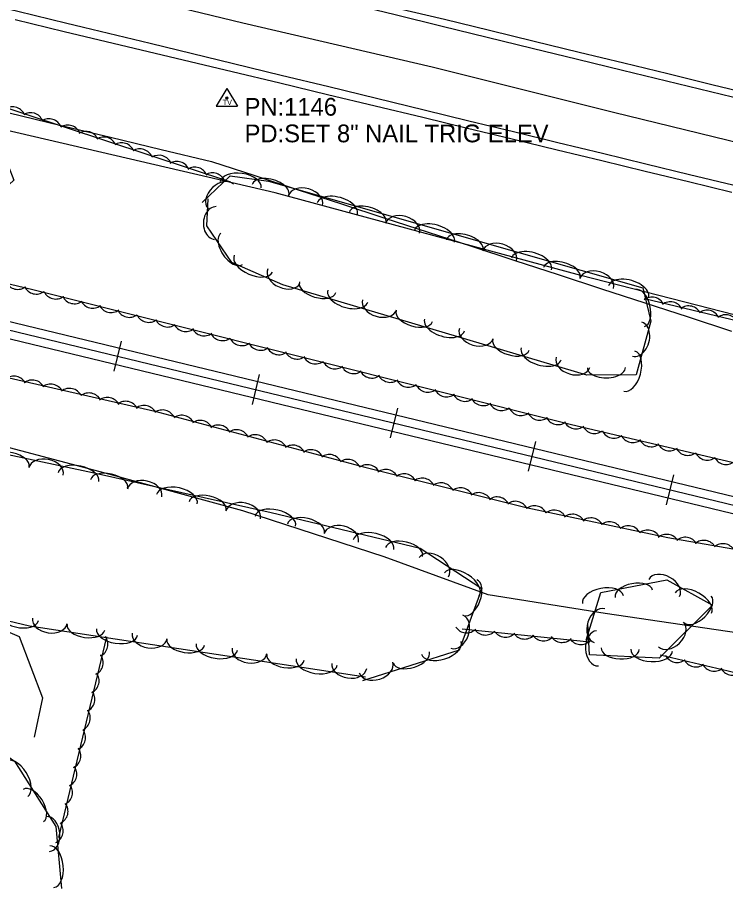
# Model space of a CAD drawing. Extents: x 1441650 to 1491889, y 345904 to 358319.
# Drawn here: x 1452799.1 to 1452998.5, y 352600.3 to 352845.6 of the extents above; entities that cross this region are included whole.
import ezdxf

# ---------------------------------------------------------------- set-up
doc = ezdxf.new("R2010")
doc.units = 0
for name, color, linetype in [('S_EDGE_PAVEMENT', 7, 'Continuous'), ('S_PAVEMENT_CROWN', 7, 'Continuous'), ('S_RAILROAD', 7, 'Continuous'), ('S_SECONDARY_CTL', 7, 'Continuous'), ('S_SECONDARY_CTL_ANNOT', 7, 'Continuous'), ('S_SHOULDER', 7, 'Continuous'), ('S_STREAM', 7, 'Continuous'), ('S_TREE', 7, 'Continuous')]:
    doc.layers.add(name, color=color, linetype=linetype)

msp = doc.modelspace()

# ---------------------------------------------------------------- linework, layer by layer
at = {"layer": 'S_EDGE_PAVEMENT'}
for points in [[(1452790.84, 352874.22), (1452804.67, 352870.86), (1452818.5, 352867.5), (1452842.12, 352861.74), (1452865.75, 352855.99), (1452878.97, 352852.78), (1452892.19, 352849.58), (1452905.41, 352846.38), (1452918.63, 352843.17), (1452931.34, 352840.06), (1452944.05, 352836.95), (1452956.76, 352833.84), (1452969.47, 352830.73), (1452981.86, 352827.72), (1452994.24, 352824.71), (1453006.63, 352821.7)], [(1452785.3, 352850.74), (1452799.13, 352847.37), (1452812.96, 352844), (1452836.45, 352838.31), (1452859.94, 352832.61), (1452873.36, 352829.35), (1452886.78, 352826.1), (1452900.2, 352822.84), (1452913.62, 352819.59), (1452926.17, 352816.52), (1452938.72, 352813.46), (1452951.27, 352810.39), (1452963.82, 352807.33), (1452976.07, 352804.36), (1452988.31, 352801.39), (1453000.56, 352798.42)]]:
    msp.add_lwpolyline(points, dxfattribs=at)
at = {"layer": 'S_PAVEMENT_CROWN'}
msp.add_lwpolyline([(1452787.86, 352862.29), (1452801.9, 352858.88), (1452815.94, 352855.46), (1452839.26, 352849.75), (1452862.57, 352844.04), (1452875.9, 352840.94), (1452889.23, 352837.84), (1452902.56, 352834.75), (1452915.89, 352831.65), (1452928.66, 352828.46), (1452941.42, 352825.27), (1452954.19, 352822.08), (1452966.96, 352818.89), (1452991.16, 352812.99), (1453015.35, 352807.08)], dxfattribs=at)
at = {"layer": 'S_RAILROAD'}
for p, q in [((1452828.29, 352754.39), (1452826.25, 352745.95)), ((1452827.83, 352752.48), (1452827.82, 352752.44)), ((1452826.72, 352747.9), (1452826.75, 352748)), ((1452867.17, 352744.99), (1452865.14, 352736.56)), ((1452866.71, 352743.08), (1452866.7, 352743.04)), ((1452865.61, 352738.5), (1452865.63, 352738.6)), ((1452906.06, 352735.59), (1452904.02, 352727.16)), ((1452905.6, 352733.68), (1452905.59, 352733.65)), ((1452904.49, 352729.11), (1452904.51, 352729.21)), ((1452944.94, 352726.2), (1452942.9, 352717.77)), ((1452944.48, 352724.29), (1452944.47, 352724.25)), ((1452943.37, 352719.71), (1452943.4, 352719.81)), ((1452983.82, 352716.8), (1452981.79, 352708.37)), ((1452983.36, 352714.89), (1452983.35, 352714.86)), ((1452982.26, 352710.31), (1452982.28, 352710.41))]:
    msp.add_line(p, q, dxfattribs=at)
for points in [[(1452497.32, 352832.35), (1453358.59, 352624.21)], [(1452496.22, 352827.77), (1453357.49, 352619.64)], [(1452496.76, 352830.04), (1453358.04, 352621.91)], [(1452827.24, 352750.18), (1452827.27, 352750.17)], [(1452866.13, 352740.78), (1452866.15, 352740.77)], [(1452905.01, 352731.38), (1452905.04, 352731.38)], [(1452943.89, 352721.99), (1452943.92, 352721.98)], [(1452982.78, 352712.59), (1452982.8, 352712.58)]]:
    msp.add_lwpolyline(points, dxfattribs=at)
at = {"layer": 'S_SECONDARY_CTL'}
for p, q in [((1452858.04, 352825.54), (1452855.03, 352820.59)), ((1452858.04, 352825.54), (1452860.99, 352820.59)), ((1452855.03, 352820.59), (1452860.99, 352820.59))]:
    msp.add_line(p, q, dxfattribs=at)
for radius in [0.311, 0.183, 0.103]:
    msp.add_circle((1452858.04, 352822.93), radius, dxfattribs=at)
at = {"layer": 'S_SHOULDER'}
for points in [[(1452791.32, 352875.83), (1452805.19, 352872.49), (1452819.07, 352869.14), (1452842.42, 352863.47), (1452865.78, 352857.81), (1452879.17, 352854.62), (1452892.57, 352851.44), (1452905.97, 352848.25), (1452919.37, 352845.06), (1452931.98, 352841.99), (1452944.59, 352838.92), (1452957.21, 352835.85), (1452969.82, 352832.79), (1452982.24, 352829.76), (1452994.66, 352826.74), (1453007.08, 352823.71)], [(1452798.4, 352844.97), (1452812.26, 352841.62), (1452835.88, 352835.99), (1452859.5, 352830.35), (1452872.93, 352827.13), (1452886.35, 352823.92), (1452899.77, 352820.7), (1452913.2, 352817.49), (1452925.81, 352814.44), (1452938.41, 352811.39), (1452951.02, 352808.34), (1452963.63, 352805.29), (1452975.84, 352802.32), (1452988.06, 352799.35), (1453000.27, 352796.37)]]:
    msp.add_lwpolyline(points, dxfattribs=at)
at = {"layer": 'S_STREAM'}
for points in [[(1453030.22, 352754.33), (1452957.76, 352772.96), (1452871.62, 352796.23), (1452795.83, 352813.83), (1452794.87, 352807.99), (1452798.07, 352799.72), (1452793.02, 352795.12), (1452779.52, 352789.86), (1452766.36, 352789.18), (1452726.84, 352798.65), (1452667.13, 352810.99), (1452615.35, 352823.37), (1452550.94, 352840.15), (1452510.08, 352848.22), (1452499.69, 352849.86), (1452492.8, 352846.45), (1452488.18, 352838.7)], [(1452473.94, 352827.98), (1452472.91, 352818.11), (1452478.79, 352811.23), (1452506.41, 352804.58), (1452549.52, 352794.28), (1452591.7, 352784.19), (1452644.12, 352774.2), (1452659.85, 352768.63), (1452674.65, 352765.09), (1452697.12, 352759.72), (1452718.92, 352754.51), (1452760.44, 352740.94), (1452772.88, 352737.48), (1452783.66, 352727.84), (1452765.16, 352722.74), (1452750.4, 352715.75), (1452759.68, 352699.96), (1452773.09, 352682.57), (1452799.51, 352671.23), (1452806.12, 352654.01), (1452803.79, 352642.88)], [(1453014.35, 352670.43), (1452964.55, 352677.7), (1452931.62, 352682.98), (1452902.32, 352693.73), (1452862.54, 352706.67), (1452823.79, 352717.26), (1452784, 352727.78)]]:
    msp.add_lwpolyline(points, dxfattribs=at)
at = {"layer": 'S_TREE'}
for points in [[(1452510.4, 352913.25), (1452514.15, 352902.85), (1452529.08, 352888.17), (1452566.55, 352876.85), (1452622.65, 352863.39), (1452707.1, 352844.2), (1452766.16, 352830), (1452859.06, 352799.29)], [(1452975.64, 352766.42), (1453020.38, 352755.73), (1453035.71, 352749.36), (1453032.43, 352732.1), (1453024.71, 352714.5), (1452955.12, 352730.86), (1452803.37, 352768.84), (1452717.76, 352789.39), (1452617.04, 352813.51), (1452556.07, 352828.53), (1452513.29, 352838.75), (1452498.05, 352842.4), (1452493.39, 352837.96)], [(1452736.1, 352799.31), (1452737.93, 352815.82), (1452739.77, 352832.33), (1452754.02, 352828.92), (1452768.27, 352825.51), (1452782.52, 352822.09), (1452796.76, 352818.68), (1452811.01, 352815.27), (1452825.26, 352811.86), (1452839.51, 352808.44), (1452853.76, 352805.03), (1452865.96, 352801.05), (1452878.16, 352797.07), (1452890.36, 352793.09), (1452902.55, 352789.1), (1452914.75, 352785.12), (1452926.95, 352781.14), (1452939.15, 352777.16), (1452951.35, 352773.18), (1452963.55, 352769.19), (1452975.74, 352765.21), (1452987.94, 352761.23), (1453000.14, 352757.25)], [(1452736.1, 352799.31), (1452737.93, 352815.82), (1452739.77, 352832.33), (1452754.02, 352828.92), (1452768.27, 352825.51), (1452782.52, 352822.09), (1452796.76, 352818.68), (1452811.01, 352815.27), (1452825.26, 352811.86), (1452839.51, 352808.44), (1452853.76, 352805.03), (1452865.96, 352801.05), (1452878.16, 352797.07), (1452890.36, 352793.09), (1452902.55, 352789.1), (1452914.75, 352785.12), (1452926.95, 352781.14), (1452939.15, 352777.16), (1452951.35, 352773.18), (1452963.55, 352769.19), (1452975.74, 352765.21), (1452987.94, 352761.23), (1453000.14, 352757.25)], [(1452480.77, 352827.89), (1452483.45, 352821.02), (1452492.56, 352816.88), (1452515.39, 352809.82), (1452594.35, 352792.11), (1452659.55, 352776.52), (1452765.84, 352751.11), (1452837.79, 352734.7), (1452896.88, 352718.93), (1452942.36, 352707.62), (1452982.19, 352699.12), (1453009.15, 352694.45), (1453018.01, 352687.9), (1453015.61, 352674.54), (1453011.68, 352658.45), (1452999.18, 352661.44), (1452980.11, 352666)], [(1452851.09, 352793.49), (1452858.96, 352801.02), (1452869.73, 352799.48), (1452975.18, 352769.43), (1452977.48, 352760.04), (1452973.3, 352744.93), (1452959.42, 352744.81), (1452873.8, 352770.32), (1452859.4, 352776.61), (1452852.4, 352786.86), (1452852.79, 352794.51)], [(1452897.07, 352659.84), (1452802.44, 352674.13), (1452721.26, 352693.53), (1452624.38, 352716.69), (1452542.7, 352733.66), (1452482.24, 352746.61), (1452460.94, 352751.7), (1452458.63, 352766.65), (1452466.11, 352784.44), (1452490.08, 352786.56), (1452587.23, 352763.4), (1452664.96, 352744.53), (1452721.73, 352732.88), (1452754.63, 352731.38), (1452820.23, 352717.4), (1452870.54, 352706.16), (1452912.47, 352696.14), (1452929.82, 352684.8), (1452923.43, 352667.39), (1452896.22, 352658.8)], [(1452414.77, 352681), (1452435.49, 352706.5), (1452464.07, 352715.25), (1452591.12, 352692.37), (1452696.75, 352667.12), (1452782.22, 352647.34), (1452798.19, 352636.12), (1452809.84, 352617.71), (1452811.45, 352600.26)], [(1452959.22, 352670.25), (1452963.39, 352683.66), (1452981.95, 352687.22), (1452994.84, 352680.04), (1452979.81, 352665.18), (1452960.13, 352666.1), (1452959.69, 352674.9)], [(1452960.29, 352669.68), (1452924.34, 352673.29)], [(1452824.13, 352671.19), (1452810.61, 352614.63)]]:
    msp.add_lwpolyline(points, dxfattribs=at)
for centre, start, end in [((1452799.19, 352772.65), 205.7055, 307.3025), ((1452977.77, 352763.18), 25.7568, 127.3537), ((1452982.94, 352761.87), 25.7568, 127.3537), ((1452988.09, 352760.71), 25.7568, 127.3537), ((1452993.26, 352759.51), 25.7568, 127.3537), ((1452998.55, 352758.24), 25.7568, 127.3537), ((1452956.39, 352733.37), 205.9714, 307.5683), ((1452961.57, 352732.08), 205.9714, 307.5683), ((1452967.06, 352730.76), 205.9714, 307.5683), ((1452972.36, 352729.51), 205.9714, 307.5683), ((1452977.53, 352728.33), 205.9714, 307.5683), ((1452982.69, 352727.19), 205.9714, 307.5683), ((1452987.86, 352725.9), 205.9714, 307.5683), ((1452993.35, 352724.57), 205.9714, 307.5683), ((1452998.65, 352723.33), 205.9714, 307.5683), ((1452925.57, 352675.91), 213.4736, 315.0705), ((1452930.87, 352675.31), 213.4736, 315.0705), ((1452936.48, 352674.71), 213.4736, 315.0705), ((1452941.9, 352674.17), 213.4736, 315.0705), ((1452947.18, 352673.67), 213.4736, 315.0705), ((1452952.44, 352673.22), 213.4736, 315.0705), ((1452957.74, 352672.61), 213.4736, 315.0705)]:
    msp.add_arc(centre, 3.64, start, end, dxfattribs=at)
for centre, major_axis, ratio, start_param, end_param in [((1452797.74, 352816.79), (-3.24, 1.66), 0.990708, 3.982, 5.7552), ((1452802.78, 352815.16), (-3.24, 1.66), 0.990708, 3.982, 5.7552), ((1452807.95, 352813.45), (-3.24, 1.66), 0.990708, 3.982, 5.7552), ((1452813.3, 352811.65), (-3.24, 1.66), 0.990708, 3.982, 5.7552), ((1452818.34, 352809.9), (-3.24, 1.66), 0.990708, 3.982, 5.7552), ((1452823.37, 352808.31), (-3.24, 1.66), 0.990708, 3.982, 5.7552), ((1452828.42, 352806.68), (-3.24, 1.66), 0.990708, 3.982, 5.7552), ((1452833.58, 352804.97), (-3.24, 1.66), 0.990708, 3.982, 5.7552), ((1452838.93, 352803.17), (-3.24, 1.66), 0.990708, 3.982, 5.7552), ((1452843.97, 352801.43), (-3.24, 1.66), 0.990708, 3.982, 5.7552), ((1452849.01, 352799.84), (-3.24, 1.66), 0.990708, 3.982, 5.7552), ((1452854.06, 352798.21), (-3.24, 1.66), 0.990708, 3.982, 5.7552), ((1452861.92, 352798.45), (-5.78, 0.82), 0.553152, 3.138548, 6.28014), ((1452870.34, 352797.1), (-5.14, 1.46), 0.540429, 3.141413, 6.283006), ((1452856.31, 352795.2), (-3.58, -3.42), 0.684998, 3.141593, 6.283185), ((1452880.18, 352794.03), (-4.77, 1.36), 0.684968, 3.141289, 6.282881), ((1452889.15, 352791.74), (-5.64, 1.61), 0.549805, 3.141407, 6.283), ((1452854.83, 352787.7), (-0.25, -4.61), 0.736254, 3.146735, 6.288328), ((1452897.68, 352789.31), (-5.14, 1.46), 0.540429, 3.141413, 6.283006), ((1452907.52, 352786.24), (-4.77, 1.36), 0.684968, 3.141289, 6.282881), ((1452916.49, 352783.95), (-5.64, 1.61), 0.549805, 3.141407, 6.283), ((1452859.39, 352780.39), (3.02, -4.41), 0.540668, 3.141478, 6.283071), ((1452925.02, 352781.52), (-5.14, 1.46), 0.540429, 3.141413, 6.283006), ((1452934.85, 352778.45), (-4.77, 1.36), 0.684968, 3.141289, 6.282881), ((1452865.51, 352776.25), (5.38, -2.35), 0.549832, 3.141593, 6.283185), ((1452943.83, 352776.16), (-5.64, 1.61), 0.549805, 3.141407, 6.283), ((1452952.36, 352773.73), (-5.14, 1.46), 0.540429, 3.141413, 6.283006), ((1452874.09, 352772.79), (4.54, -1.98), 0.685002, 3.141593, 6.283185), ((1452962.19, 352770.65), (-4.77, 1.36), 0.684968, 3.141289, 6.282881), ((1452971.17, 352768.37), (-5.64, 1.61), 0.549805, 3.141407, 6.283), ((1452804.38, 352771.33), (0.95, 3.52), 0.999989, 2.274467, 4.047667), ((1452883.58, 352769.61), (5.12, -1.53), 0.540547, 3.142132, 6.283724), ((1452892.08, 352767.08), (5.62, -1.68), 0.549924, 3.142149, 6.283742), ((1452974.38, 352763.77), (-1.27, 5.19), 0.540698, 3.141593, 6.283185), ((1452809.85, 352769.93), (0.95, 3.52), 0.999989, 2.274467, 4.047667), ((1452815.13, 352768.6), (0.95, 3.52), 0.999989, 2.274467, 4.047667), ((1452820.29, 352767.35), (0.95, 3.52), 0.999989, 2.274467, 4.047667), ((1452825.43, 352766.14), (0.95, 3.52), 0.999989, 2.274467, 4.047667), ((1452901.03, 352764.69), (4.75, -1.42), 0.685117, 3.142504, 6.284096), ((1452830.59, 352764.77), (0.95, 3.52), 0.999989, 2.274467, 4.047667), ((1452836.05, 352763.37), (0.95, 3.52), 0.999989, 2.274467, 4.047667), ((1452910.82, 352761.5), (5.12, -1.53), 0.540547, 3.142132, 6.283724), ((1452841.33, 352762.05), (0.95, 3.52), 0.999989, 2.274467, 4.047667), ((1452846.49, 352760.79), (0.95, 3.52), 0.999989, 2.274467, 4.047667), ((1452919.32, 352758.97), (5.62, -1.68), 0.549924, 3.142149, 6.283742), ((1452973.61, 352754.95), (1.32, 4.78), 0.685314, 3.141919, 6.283512), ((1452851.63, 352759.58), (0.95, 3.52), 0.999989, 2.274467, 4.047667), ((1452856.79, 352758.22), (0.95, 3.52), 0.999989, 2.274467, 4.047667), ((1452928.26, 352756.58), (4.75, -1.42), 0.685117, 3.142504, 6.284096), ((1452862.25, 352756.81), (0.95, 3.52), 0.999989, 2.274467, 4.047667), ((1452938.06, 352753.39), (5.12, -1.53), 0.540547, 3.142132, 6.283724), ((1452867.53, 352755.49), (0.95, 3.52), 0.999989, 2.274467, 4.047667), ((1452872.69, 352754.24), (0.95, 3.52), 0.999989, 2.274467, 4.047667), ((1452946.56, 352750.86), (5.62, -1.68), 0.549924, 3.142149, 6.283742), ((1452971.39, 352745.96), (1.56, 5.66), 0.550083, 3.141792, 6.283384), ((1452877.83, 352753.02), (0.95, 3.52), 0.999989, 2.274467, 4.047667), ((1452882.99, 352751.66), (0.95, 3.52), 0.999989, 2.274467, 4.047667), ((1452955.5, 352748.46), (4.75, -1.42), 0.685117, 3.142504, 6.284096), ((1452888.46, 352750.26), (0.95, 3.52), 0.999989, 2.274467, 4.047667), ((1452893.73, 352748.93), (0.95, 3.52), 0.999989, 2.274467, 4.047667), ((1452964.91, 352746.98), (5.35, 0.04), 0.540398, 3.141932, 6.283525), ((1452798.08, 352740.99), (-3.55, 0.81), 0.988493, 3.825789, 5.598989), ((1452898.89, 352747.68), (0.95, 3.52), 0.999989, 2.274467, 4.047667), ((1452904.03, 352746.47), (0.95, 3.52), 0.999989, 2.274467, 4.047667), ((1452803.24, 352739.88), (-3.55, 0.81), 0.988493, 3.825789, 5.598989), ((1452808.42, 352738.74), (-3.55, 0.81), 0.988493, 3.825789, 5.598989), ((1452909.19, 352745.1), (0.95, 3.52), 0.999989, 2.274467, 4.047667), ((1452914.66, 352743.7), (0.95, 3.52), 0.999989, 2.274467, 4.047667), ((1452813.73, 352737.53), (-3.55, 0.81), 0.988493, 3.825789, 5.598989), ((1452819.22, 352736.24), (-3.55, 0.81), 0.988493, 3.825789, 5.598989), ((1452919.93, 352742.37), (0.95, 3.52), 0.999989, 2.274467, 4.047667), ((1452925.09, 352741.12), (0.95, 3.52), 0.999989, 2.274467, 4.047667), ((1452824.41, 352734.98), (-3.55, 0.81), 0.988493, 3.825789, 5.598989), ((1452829.57, 352733.88), (-3.55, 0.81), 0.988493, 3.825789, 5.598989), ((1452930.23, 352739.91), (0.95, 3.52), 0.999989, 2.274467, 4.047667), ((1452935.39, 352738.54), (0.95, 3.52), 0.999989, 2.274467, 4.047667), ((1452834.75, 352732.73), (-3.55, 0.81), 0.988493, 3.825789, 5.598989), ((1452839.94, 352731.44), (-3.52, 0.94), 0.988445, 3.825789, 5.598989), ((1452940.86, 352737.14), (0.95, 3.52), 0.999989, 2.274467, 4.047667), ((1452845.39, 352729.95), (-3.52, 0.94), 0.988445, 3.825789, 5.598989), ((1452850.52, 352728.51), (-3.52, 0.94), 0.988445, 3.825789, 5.598989), ((1452946.13, 352735.82), (0.95, 3.52), 0.999989, 2.274467, 4.047667), ((1452951.29, 352734.56), (0.95, 3.52), 0.999989, 2.274467, 4.047667), ((1452855.64, 352727.21), (-3.52, 0.94), 0.988445, 3.825789, 5.598989), ((1452860.78, 352725.88), (-3.52, 0.94), 0.988445, 3.825789, 5.598989), ((1452866.03, 352724.47), (-3.52, 0.94), 0.988445, 3.825789, 5.598989), ((1452871.48, 352722.99), (-3.52, 0.94), 0.988445, 3.825789, 5.598989), ((1452876.62, 352721.54), (-3.52, 0.94), 0.988445, 3.825789, 5.598989), ((1452797.11, 352720.16), (-5.23, 1.11), 0.540699, 3.141593, 6.283185), ((1452881.74, 352720.25), (-3.52, 0.94), 0.988445, 3.825789, 5.598989), ((1452886.87, 352718.91), (-3.52, 0.94), 0.988445, 3.825789, 5.598989), ((1452807.13, 352717.75), (-4.85, 1.03), 0.685311, 3.141593, 6.283185), ((1452816.24, 352716.08), (-5.74, 1.22), 0.55008, 3.141593, 6.283185), ((1452892.13, 352717.51), (-3.52, 0.94), 0.988445, 3.825789, 5.598989), ((1452897.63, 352716.03), (-3.54, 0.88), 0.988464, 3.825789, 5.598989), ((1452824.88, 352714.19), (-5.22, 1.17), 0.540699, 3.141593, 6.283185), ((1452902.79, 352714.67), (-3.54, 0.88), 0.988464, 3.825789, 5.598989), ((1452907.93, 352713.47), (-3.54, 0.88), 0.988464, 3.825789, 5.598989), ((1452834.88, 352711.69), (-4.84, 1.08), 0.685311, 3.141593, 6.283185), ((1452913.08, 352712.22), (-3.54, 0.88), 0.988464, 3.825789, 5.598989), ((1452843.97, 352709.92), (-5.73, 1.28), 0.55008, 3.141593, 6.283185), ((1452918.36, 352710.91), (-3.54, 0.88), 0.988464, 3.825789, 5.598989), ((1452923.84, 352709.51), (-3.54, 0.88), 0.988464, 3.825789, 5.598989), ((1452852.63, 352707.99), (-5.22, 1.17), 0.540699, 3.141593, 6.283185), ((1452929, 352708.16), (-3.54, 0.88), 0.988464, 3.825789, 5.598989), ((1452934.14, 352706.95), (-3.54, 0.88), 0.988464, 3.825789, 5.598989), ((1452862.63, 352705.49), (-4.84, 1.08), 0.685311, 3.141593, 6.283185), ((1452871.68, 352703.71), (-5.71, 1.36), 0.55008, 3.141593, 6.283185), ((1452939.3, 352705.71), (-3.54, 0.88), 0.988464, 3.825789, 5.598989), ((1452944.69, 352704.46), (-3.48, 1.09), 0.98842, 3.920216, 5.693417), ((1452880.31, 352701.65), (-5.2, 1.24), 0.540699, 3.141593, 6.283185), ((1452950.2, 352703.25), (-3.48, 1.09), 0.98842, 3.920216, 5.693417), ((1452955.4, 352702.07), (-3.48, 1.09), 0.98842, 3.920216, 5.693417), ((1452890.27, 352699), (-4.82, 1.15), 0.685311, 3.141593, 6.283185), ((1452960.58, 352701.04), (-3.48, 1.09), 0.98842, 3.920216, 5.693417), ((1452965.78, 352699.96), (-3.48, 1.09), 0.98842, 3.920216, 5.693417), ((1452971.1, 352698.83), (-3.48, 1.09), 0.98842, 3.920216, 5.693417), ((1452899.33, 352697.1), (-5.71, 1.36), 0.55008, 3.141593, 6.283185), ((1452976.61, 352697.62), (-3.48, 1.09), 0.98842, 3.920216, 5.693417), ((1452981.91, 352696.42), (-3.59, 0.62), 0.988615, 3.825789, 5.598989), ((1452907.96, 352695.04), (-5.2, 1.24), 0.540699, 3.141593, 6.283185), ((1452987.13, 352695.59), (-3.59, 0.62), 0.988615, 3.825789, 5.598989), ((1452992.36, 352694.72), (-3.59, 0.62), 0.988615, 3.825789, 5.598989), ((1452916.33, 352690.77), (-4.15, 2.71), 0.685311, 3.141593, 6.283185), ((1452997.72, 352693.79), (-3.59, 0.62), 0.988615, 3.825789, 5.598989), ((1452924.22, 352685.93), (-4.91, 3.21), 0.55008, 3.141593, 6.283185), ((1452981.17, 352684.93), (-4.33, 2.41), 0.685311, 3.141593, 6.283185), ((1452926.6, 352682.18), (1.84, 5.02), 0.540699, 3.141593, 6.283185), ((1452963.95, 352681.61), (-5.76, -1.11), 0.55008, 3.141593, 6.283185), ((1452972.66, 352683.28), (-5.25, -1.01), 0.540699, 3.141593, 6.283185), ((1452989.39, 352680.65), (-5.13, 2.86), 0.55008, 3.141593, 6.283185), ((1452990.64, 352678.88), (3.8, 3.76), 0.540699, 3.141593, 6.283185), ((1452799.24, 352677.07), (5.71, -1.36), 0.55008, 3.141593, 6.283185), ((1452962.97, 352674.27), (-1.47, -4.73), 0.685311, 3.141593, 6.283185), ((1452808.2, 352675.67), (4.9, -0.74), 0.685311, 3.141593, 6.283185), ((1452922.81, 352672.6), (1.7, 4.65), 0.685311, 3.141593, 6.283185), ((1452818.34, 352673.87), (5.29, -0.8), 0.540699, 3.141593, 6.283185), ((1452827.11, 352672.55), (5.8, -0.88), 0.55008, 3.141593, 6.283185), ((1452983.13, 352671.82), (3.52, 3.48), 0.685311, 3.141593, 6.283185), ((1452820.89, 352669.07), (-3.54, 0.85), 0.999981, 2.254992, 4.028193), ((1452836.31, 352671.43), (4.9, -0.74), 0.685311, 3.141593, 6.283185), ((1452962.42, 352667.9), (0.25, -4.95), 0.685311, 3.141593, 6.283185), ((1452846.45, 352669.63), (5.29, -0.8), 0.540699, 3.141593, 6.283185), ((1452855.22, 352668.31), (5.8, -0.88), 0.55008, 3.141593, 6.283185), ((1452918.43, 352668.03), (5.6, 1.77), 0.55008, 3.141593, 6.283185), ((1452819.58, 352663.89), (-3.54, 0.85), 0.999981, 2.254992, 4.028193), ((1452864.41, 352667.18), (4.9, -0.74), 0.685311, 3.141593, 6.283185), ((1452874.56, 352665.39), (5.29, -0.8), 0.540699, 3.141593, 6.283185), ((1452909.97, 352665.36), (5.1, 1.61), 0.540699, 3.141593, 6.283185), ((1452968.83, 352667.81), (5.34, -0.25), 0.540699, 3.141593, 6.283185), ((1452977.68, 352667.4), (5.86, -0.27), 0.55008, 3.141593, 6.283185), ((1452984.83, 352667.54), (3.59, -0.59), 0.988414, 3.754291, 5.527492), ((1452883.33, 352664.06), (5.8, -0.88), 0.55008, 3.141593, 6.283185), ((1452892.52, 352662.94), (4.9, -0.74), 0.685311, 3.141593, 6.283185), ((1452900.07, 352662.51), (4.73, 1.49), 0.685311, 3.141593, 6.283185), ((1452990.12, 352666.27), (3.59, -0.59), 0.988414, 3.754291, 5.527492), ((1452995.29, 352665.07), (3.59, -0.59), 0.988414, 3.754291, 5.527492), ((1452818.42, 352658.74), (-3.54, 0.85), 0.999981, 2.254992, 4.028193), ((1453000.44, 352663.92), (3.54, -0.85), 0.988476, 3.825789, 5.598989), ((1452817.22, 352653.57), (-3.54, 0.85), 0.999981, 2.254992, 4.028193), ((1452815.95, 352648.28), (-3.54, 0.85), 0.999981, 2.254992, 4.028193), ((1452814.61, 352642.8), (-3.54, 0.85), 0.999981, 2.254992, 4.028193), ((1452813.3, 352637.63), (-3.54, 0.85), 0.999981, 2.254992, 4.028193), ((1452798.81, 352631.18), (-3.14, 4.96), 0.55008, 3.141593, 6.283185), ((1452812.14, 352632.47), (-3.54, 0.85), 0.999981, 2.254992, 4.028193), ((1452803.55, 352623.68), (-2.86, 4.52), 0.540699, 3.141593, 6.283185), ((1452810.94, 352627.31), (-3.54, 0.85), 0.999981, 2.254992, 4.028193), ((1452809.67, 352622.01), (-3.54, 0.85), 0.999981, 2.254992, 4.028193), ((1452807.64, 352615.61), (-0.45, 4.93), 0.685311, 3.141593, 6.283185), ((1452808.33, 352616.53), (-3.54, 0.85), 0.999981, 2.254992, 4.028193), ((1452808.75, 352606.41), (-0.54, 5.84), 0.55008, 3.141593, 6.283185)]:
    msp.add_ellipse(centre, major_axis=major_axis, ratio=ratio, start_param=start_param, end_param=end_param, dxfattribs=at)

# ---------------------------------------------------------------- texts
at = {"layer": 'S_SECONDARY_CTL'}
msp.add_text('TV', height=1.5, rotation=360, dxfattribs=at).set_placement((1452856.84, 352820.92))
at = {"layer": 'S_SECONDARY_CTL_ANNOT'}
for s, p in [('PN:1146', (1452863.04, 352817.93)), ('PD:SET 8" NAIL TRIG ELEV', (1452863.04, 352810.43))]:
    msp.add_text(s, height=5, dxfattribs=at).set_placement(p)

doc.saveas('drawing.dxf')
